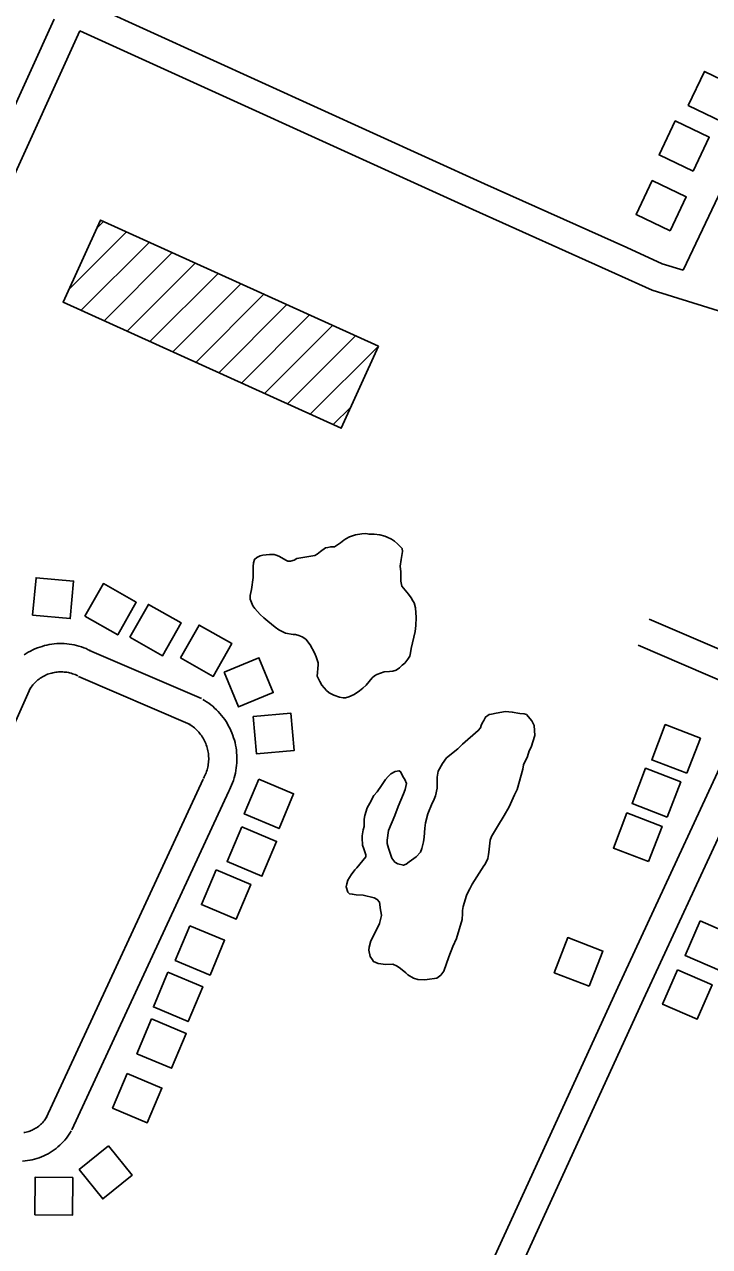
# Model space of a CAD drawing. Extents: x 3677843 to 3715951, y 511991 to 537744.
# Drawn here: x 3712172 to 3712899, y 531026 to 532323 of the extents above; entities that cross this region are included whole.
import ezdxf

# ---------------------------------------------------------------- set-up
doc = ezdxf.new("R2010")
doc.units = 0
for name, color, linetype in [('V-BLDG-OTLN', 7, 'Continuous'), ('V-ROAD-CNTR', 7, 'Continuous'), ('V-SITE-VEGE', 7, 'Continuous')]:
    doc.layers.add(name, color=color, linetype=linetype)

msp = doc.modelspace()

# ---------------------------------------------------------------- linework, layer by layer
at = {"layer": 'V-BLDG-OTLN'}
for p, q in [((3712219.5, 532042.1), (3712280.2, 532102.9)), ((3712248.8, 532106.8), (3712255.9, 532113.9)), ((3712232.2, 532019.6), (3712304.6, 532091.9)), ((3712256.6, 532008.5), (3712328.9, 532080.9)), ((3712280.9, 531997.5), (3712353.2, 532069.8)), ((3712305.2, 531986.5), (3712377.5, 532058.8)), ((3712329.5, 531975.5), (3712401.9, 532047.8)), ((3712353.9, 531964.4), (3712426.2, 532036.7)), ((3712378.2, 531953.4), (3712450.5, 532025.7)), ((3712402.5, 531942.4), (3712474.8, 532014.7)), ((3712426.9, 531931.3), (3712499.2, 532003.6)), ((3712451.2, 531920.3), (3712523.5, 531992.6)), ((3712475.5, 531909.3), (3712547.8, 531981.6)), ((3712499.8, 531898.3), (3712518.5, 531916.9))]:
    msp.add_line(p, q, dxfattribs=at)
for points in [[(3712912.8, 532219.7), (3712930, 532255.8), (3712894, 532273.1), (3712876.7, 532237)], [(3712881.8, 532167.2), (3712899.1, 532203.3), (3712863, 532220.5), (3712845.8, 532184.5)], [(3712857.4, 532103.9), (3712874.7, 532140), (3712838.6, 532157.2), (3712821.4, 532121.2)], [(3712547.8, 531981.6), (3712508.3, 531894.4), (3712213.1, 532028.2), (3712252.7, 532115.4)], [(3712180.7, 531696.1), (3712220.6, 531692.5), (3712224.1, 531732.3), (3712184.3, 531735.9)], [(3712236.2, 531694.9), (3712271, 531675.1), (3712290.7, 531709.9), (3712255.9, 531729.7)], [(3712283.9, 531672.8), (3712318.7, 531653.1), (3712338.5, 531687.9), (3712303.7, 531707.6)], [(3712337.7, 531650.8), (3712372.5, 531631.1), (3712392.2, 531665.9), (3712357.4, 531685.6)], [(3712384, 531635.7), (3712399.2, 531598.7), (3712436.2, 531613.9), (3712421, 531650.9)], [(3712414.8, 531588.7), (3712418.4, 531548.9), (3712458.3, 531552.5), (3712454.7, 531592.3)], [(3712875.3, 531528.3), (3712889.7, 531565.6), (3712852.3, 531580), (3712838, 531542.6)], [(3712854.4, 531481.9), (3712868.7, 531519.2), (3712831.4, 531533.6), (3712817.1, 531496.3)], [(3712420.9, 531522.1), (3712405.4, 531485.2), (3712442.3, 531469.7), (3712457.8, 531506.6)], [(3712834.7, 531434.6), (3712849, 531471.9), (3712811.7, 531486.3), (3712797.3, 531449)], [(3712402.7, 531471.5), (3712387.2, 531434.6), (3712424.1, 531419.1), (3712439.6, 531456)], [(3712375.4, 531425.9), (3712359.9, 531389), (3712396.7, 531373.5), (3712412.2, 531410.4)], [(3712347.7, 531366.6), (3712332.1, 531329.7), (3712369, 531314.2), (3712384.5, 531351.1)], [(3712889.3, 531371.8), (3712873.4, 531335.1), (3712910.1, 531319.1), (3712926, 531355.8)], [(3712771.7, 531302.3), (3712786.1, 531339.6), (3712748.8, 531354), (3712734.4, 531316.7)], [(3712324.4, 531317.3), (3712308.9, 531280.5), (3712345.8, 531264.9), (3712361.3, 531301.8)], [(3712865.4, 531319.9), (3712849.5, 531283.2), (3712886.2, 531267.3), (3712902.1, 531304)], [(3712306.9, 531267.7), (3712291.4, 531230.8), (3712328.2, 531215.3), (3712343.8, 531252.2)], [(3712281, 531209.8), (3712265.5, 531173), (3712302.4, 531157.5), (3712317.9, 531194.3)], [(3712261.1, 531132.9), (3712230.1, 531107.8), (3712255.2, 531076.7), (3712286.3, 531101.9)], [(3712223.5, 531099.5), (3712183.5, 531099.9), (3712183.1, 531059.9), (3712223.1, 531059.5)]]:
    msp.add_lwpolyline(points, close=True, dxfattribs=at)
at = {"layer": 'V-ROAD-CNTR'}
for points in [[(3712871.3, 532062.1), (3712922.3, 532169.2), (3713155.4, 532680.5), (3713331.1, 533066.7)], [(3712246.8, 532342), (3712660.5, 532153.9), (3712811.4, 532086.2), (3712849.1, 532069), (3712871.3, 532062.1)], [(3711831.3, 531509.7), (3712203.5, 532328.7)], [(3711858.6, 531497.3), (3712230.8, 532316.3)], [(3712230.8, 532316.3), (3712648.2, 532126.5), (3712799, 532058.8), (3712838.4, 532040.9), (3712919.1, 532016), (3713332.7, 531840.5)], [(3713185.6, 531541.9), (3712835.2, 531691.8)], [(3712241.9, 531658.5), (3712239.8, 531659.5), (3712237.4, 531660.6), (3712234.9, 531661.6), (3712232.4, 531662.5), (3712229.9, 531663.3), (3712227.3, 531663.9), (3712224.8, 531664.5), (3712222.2, 531665), (3712219.5, 531665.4), (3712216.9, 531665.7), (3712214.3, 531665.9), (3712211.6, 531666), (3712209, 531666), (3712206.3, 531665.9), (3712203.7, 531665.7), (3712201, 531665.3), (3712198.4, 531664.9), (3712195.8, 531664.4), (3712193.2, 531663.8), (3712190.7, 531663), (3712188.2, 531662.2), (3712185.7, 531661.3), (3712183.2, 531660.3), (3712180.8, 531659.2), (3712178.5, 531658), (3712176.1, 531656.7), (3712173.9, 531655.3), (3712171.7, 531653.9)], [(3712946, 531611.7), (3712823.4, 531664.2)], [(3712359.8, 531607.6), (3712241.2, 531658.8)], [(3712228.7, 531631.6), (3712227.1, 531632.3), (3712225.7, 531633), (3712224.3, 531633.5), (3712222.9, 531634), (3712221.5, 531634.5), (3712220, 531634.8), (3712218.6, 531635.2), (3712217.1, 531635.5), (3712215.7, 531635.7), (3712214.2, 531635.8), (3712212.7, 531635.9), (3712211.2, 531636), (3712209.7, 531636), (3712208.2, 531635.9), (3712206.7, 531635.8), (3712205.2, 531635.6), (3712203.8, 531635.4), (3712202.3, 531635.1), (3712200.9, 531634.7), (3712199.4, 531634.3), (3712198, 531633.9), (3712196.6, 531633.4), (3712195.2, 531632.8), (3712193.9, 531632.2), (3712192.5, 531631.5), (3712191.2, 531630.8), (3712190, 531630), (3712188.7, 531629.2), (3712187.5, 531628.3), (3712186.3, 531627.4), (3712185.2, 531626.4), (3712184.1, 531625.4), (3712183, 531624.4), (3712182, 531623.3), (3712181, 531622.2), (3712180.1, 531621), (3712179.2, 531619.8), (3712178.3, 531618.6), (3712177.5, 531617.2)], [(3712347.9, 531580.1), (3712229.3, 531631.2)], [(3712178.5, 531619), (3711997.6, 531213.6)], [(3712641.8, 530951.6), (3712691.3, 531059.4), (3712801.9, 531301.1), (3712946, 531611.7)], [(3712388.5, 531508.7), (3712389.6, 531510.8), (3712390.8, 531513.3), (3712391.9, 531515.8), (3712392.9, 531518.3), (3712393.8, 531520.8), (3712394.7, 531523.4), (3712395.4, 531526), (3712396, 531528.6), (3712396.5, 531531.3), (3712396.9, 531534), (3712397.2, 531536.7), (3712397.5, 531539.4), (3712397.6, 531542.1), (3712397.6, 531544.8), (3712397.5, 531547.5), (3712397.3, 531550.2), (3712397, 531552.9), (3712396.7, 531555.5), (3712396.2, 531558.2), (3712395.6, 531560.9), (3712394.9, 531563.5), (3712394.1, 531566.1), (3712393.3, 531568.6), (3712392.3, 531571.2), (3712391.2, 531573.6), (3712390.1, 531576.1), (3712388.8, 531578.5), (3712387.5, 531580.9), (3712386.1, 531583.2), (3712384.6, 531585.4), (3712383, 531587.6), (3712381.3, 531589.7), (3712379.6, 531591.8), (3712377.8, 531593.8), (3712375.9, 531595.7), (3712373.9, 531597.6), (3712371.9, 531599.4), (3712369.8, 531601.1), (3712367.6, 531602.7), (3712365.4, 531604.3), (3712363.1, 531605.7), (3712361.5, 531606.7)], [(3712669.5, 530940.1), (3712718.6, 531046.9), (3712829.1, 531288.6), (3712973.6, 531599.9)], [(3712362, 531522.8), (3712362.9, 531524.5), (3712363.6, 531525.9), (3712364.3, 531527.4), (3712364.9, 531528.9), (3712365.4, 531530.3), (3712365.9, 531531.9), (3712366.3, 531533.4), (3712366.6, 531534.9), (3712367, 531536.5), (3712367.2, 531538.1), (3712367.4, 531539.7), (3712367.5, 531541.2), (3712367.6, 531542.8), (3712367.6, 531544.4), (3712367.5, 531546), (3712367.4, 531547.6), (3712367.3, 531549.2), (3712367, 531550.7), (3712366.8, 531552.3), (3712366.4, 531553.9), (3712366, 531555.4), (3712365.6, 531556.9), (3712365.1, 531558.4), (3712364.5, 531559.9), (3712363.9, 531561.4), (3712363.2, 531562.8), (3712362.5, 531564.2), (3712361.7, 531565.6), (3712360.8, 531567), (3712360, 531568.3), (3712359, 531569.6), (3712358, 531570.8), (3712357, 531572), (3712356, 531573.2), (3712354.8, 531574.3), (3712353.7, 531575.4), (3712352.5, 531576.5), (3712351.3, 531577.5), (3712350, 531578.4), (3712348.7, 531579.4), (3712347.3, 531580.2), (3712346.1, 531580.9)], [(3712194.9, 531162.6), (3712361.7, 531522.1)], [(3712222.2, 531150), (3712388.9, 531509.5)], [(3712171.2, 531147.1), (3712172.5, 531147.3), (3712173.9, 531147.6), (3712175.2, 531147.9), (3712176.5, 531148.3), (3712177.7, 531148.7), (3712179, 531149.2), (3712180.2, 531149.7), (3712181.4, 531150.3), (3712182.6, 531150.9), (3712183.8, 531151.6), (3712184.9, 531152.3), (3712186, 531153), (3712187.1, 531153.9), (3712188.1, 531154.7), (3712189.1, 531155.6), (3712190.1, 531156.5), (3712191, 531157.5), (3712191.9, 531158.5), (3712192.8, 531159.5), (3712193.5, 531160.6), (3712194.3, 531161.7), (3712195, 531162.9), (3712195.6, 531163.8)], [(3712170.1, 531116.9), (3712172.7, 531117.1), (3712175.2, 531117.4), (3712177.8, 531117.8), (3712180.3, 531118.3), (3712182.8, 531118.9), (3712185.3, 531119.6), (3712187.7, 531120.4), (3712190.1, 531121.3), (3712192.5, 531122.3), (3712194.8, 531123.4), (3712197.1, 531124.6), (3712199.3, 531125.9), (3712201.5, 531127.3), (3712203.6, 531128.7), (3712205.6, 531130.3), (3712207.6, 531131.9), (3712209.5, 531133.6), (3712211.4, 531135.4), (3712213.2, 531137.2), (3712214.9, 531139.2), (3712216.5, 531141.2), (3712218, 531143.2), (3712219.4, 531145.4), (3712220.8, 531147.5), (3712221.5, 531148.8)]]:
    msp.add_lwpolyline(points, dxfattribs=at)
at = {"layer": 'V-SITE-VEGE'}
for points in [[(3712491.6, 531767.6), (3712494, 531768), (3712497.2, 531768.7), (3712501.3, 531768.7), (3712507.6, 531772.8), (3712511.1, 531775.6), (3712513.2, 531777), (3712517, 531779.1), (3712523.3, 531781.2), (3712530.3, 531782.6), (3712534.4, 531782.9), (3712537.9, 531781.9), (3712540.4, 531782.2), (3712543.2, 531782.2), (3712549.4, 531781.5), (3712554.6, 531780.1), (3712557.1, 531779), (3712561.6, 531776.6), (3712564.7, 531774.5), (3712568.2, 531771.7), (3712573.1, 531766.8), (3712573.4, 531763.7), (3712572, 531755.3), (3712571, 531748), (3712571.7, 531742.1), (3712571.7, 531732.3), (3712572.7, 531726.8), (3712579.7, 531718.4), (3712582.4, 531714.6), (3712584.2, 531711.4), (3712585.6, 531709.3), (3712587.3, 531703.8), (3712588, 531693.7), (3712587.6, 531685.3), (3712586.9, 531678.7), (3712582.7, 531660.9), (3712582, 531656), (3712581, 531652.6), (3712579.2, 531649.4), (3712575.7, 531645.2), (3712572.9, 531643.2), (3712570.1, 531640.4), (3712566.7, 531637.9), (3712563.2, 531636.6), (3712559.7, 531636.2), (3712553.8, 531635.9), (3712546.1, 531633.1), (3712543.7, 531631.7), (3712541.2, 531629.6), (3712534.9, 531622), (3712531.1, 531618.5), (3712527.6, 531615.7), (3712522, 531611.9), (3712516.5, 531609.4), (3712513, 531608.4), (3712510.5, 531608.4), (3712506.4, 531609.1), (3712500.4, 531611.2), (3712495.6, 531613.7), (3712492.8, 531616.1), (3712487.6, 531622), (3712485.5, 531625.9), (3712482.7, 531631.4), (3712483.8, 531643.3), (3712483.8, 531645.7), (3712481.7, 531652), (3712479.9, 531656.2), (3712475.4, 531664.5), (3712470.6, 531670.5), (3712466.7, 531673.3), (3712463.2, 531674.7), (3712459.8, 531675.7), (3712457.3, 531675.7), (3712449, 531677.1), (3712442, 531680.6), (3712438.2, 531683.4), (3712430.5, 531689.7), (3712426.3, 531693.2), (3712422.2, 531697), (3712416.6, 531703.3), (3712414.5, 531706.1), (3712411.7, 531713), (3712411.7, 531716.9), (3712413.1, 531723.5), (3712414.9, 531736), (3712414.9, 531747.9), (3712415.3, 531751.7), (3712416.3, 531755.2), (3712418.8, 531757.3), (3712422.2, 531759), (3712425, 531759.7), (3712432, 531760.4), (3712437.2, 531760.4), (3712440.4, 531759.3), (3712442.8, 531758.3), (3712449.4, 531754.5), (3712451.8, 531753.4), (3712454.3, 531753.4), (3712458.5, 531754.4), (3712461.3, 531756.2), (3712480.4, 531759.6)], [(3712480.4, 531759.6), (3712482.9, 531760.7), (3712486.3, 531763.8), (3712491.6, 531767.6)], [(3712632, 531554.3), (3712636.9, 531559.1), (3712653.7, 531573.7), (3712656.1, 531576.5), (3712656.8, 531579), (3712657.9, 531581.4), (3712659.6, 531584.5), (3712661.4, 531588), (3712665.5, 531590.8), (3712668, 531591.1), (3712672.9, 531592.2), (3712682.6, 531593.9), (3712689.9, 531593.2), (3712697.9, 531591.8), (3712702.5, 531591.4), (3712704.9, 531590.7), (3712710.5, 531584.1), (3712713.2, 531579.2), (3712713.9, 531568.4), (3712710.1, 531556.2), (3712708, 531552.1), (3712706.2, 531546.1), (3712702, 531537.4), (3712701, 531532.6), (3712695, 531511.3), (3712692.2, 531505.4), (3712686.7, 531492.9), (3712681.4, 531483.5), (3712674.1, 531472), (3712667.8, 531461.2), (3712666.4, 531457.4), (3712665, 531444.8), (3712664.6, 531442), (3712663.9, 531437.9), (3712661.1, 531431.9), (3712659.8, 531430.2), (3712647.2, 531410.7), (3712644.7, 531405.8), (3712643.3, 531403.4), (3712641.2, 531398.5), (3712637.8, 531387)], [(3712637.8, 531387), (3712637, 531382.8), (3712637, 531379.4), (3712636.7, 531373.1), (3712630.7, 531353.2), (3712626.9, 531344.5), (3712622.4, 531333.7), (3712617.1, 531318.4), (3712614, 531314.2), (3712609.8, 531310.8), (3712599.7, 531309.4), (3712596.2, 531309), (3712589.6, 531309.4), (3712585, 531310.8), (3712579.1, 531314.6), (3712577, 531316.7), (3712571.1, 531321.3), (3712567.6, 531323.7), (3712563.1, 531325.8), (3712555.5, 531325.5), (3712547.4, 531326.5), (3712542.6, 531328.6), (3712541.5, 531330.4), (3712539.1, 531333.9), (3712537.7, 531340.5), (3712538.1, 531344), (3712539.8, 531350.6), (3712546.8, 531364.5), (3712548.9, 531369), (3712551, 531377.4), (3712550.6, 531379.8), (3712550, 531383.3), (3712548.9, 531391.7), (3712546.5, 531394.5), (3712543.4, 531396.2), (3712531.5, 531399), (3712524.2, 531399.4), (3712520, 531400.1), (3712517.2, 531400.4), (3712515.5, 531402.2), (3712513.4, 531407.7), (3712514.1, 531411.2), (3712515.5, 531415.1), (3712518.7, 531420.6), (3712522.8, 531425.8), (3712524.9, 531427.9), (3712534.4, 531439.8), (3712534.4, 531441.9), (3712532.3, 531448.1), (3712530.9, 531452), (3712530.5, 531460), (3712530.6, 531462.1), (3712531.6, 531468.3), (3712532.7, 531471.8), (3712532.7, 531479.8), (3712533.4, 531483.7), (3712535.8, 531491.7), (3712538.6, 531496.5), (3712542.8, 531504.6), (3712546.3, 531508.7), (3712551.2, 531515.3), (3712555.4, 531521.6), (3712558.2, 531525.1), (3712560.9, 531527.9), (3712565.5, 531530.3), (3712569.7, 531531), (3712571.4, 531529.9), (3712574.5, 531523.7), (3712575.9, 531521.6), (3712577.6, 531517.4), (3712576.2, 531511.1), (3712574.5, 531506.6), (3712568.6, 531493), (3712565.1, 531483.6), (3712558.4, 531467.6), (3712557, 531457.5), (3712557, 531453.7), (3712558.4, 531448.8), (3712561.9, 531438.3), (3712565.4, 531434.2), (3712568.5, 531432.1), (3712574.4, 531430.7), (3712577.2, 531432), (3712580.3, 531434.5), (3712588, 531439.7), (3712592.5, 531444.6), (3712593.9, 531448.7), (3712595.7, 531455.7), (3712596.4, 531460.6), (3712597.1, 531470), (3712597.8, 531475.9), (3712600.3, 531485.3), (3712604.8, 531496.5), (3712606.2, 531499.2), (3712608.3, 531504.5), (3712610, 531512.5), (3712610.1, 531524.3), (3712611.1, 531530.6), (3712615.7, 531538.6), (3712620.2, 531544.9), (3712632, 531554.3)]]:
    msp.add_lwpolyline(points, dxfattribs=at)

doc.saveas('drawing.dxf')
